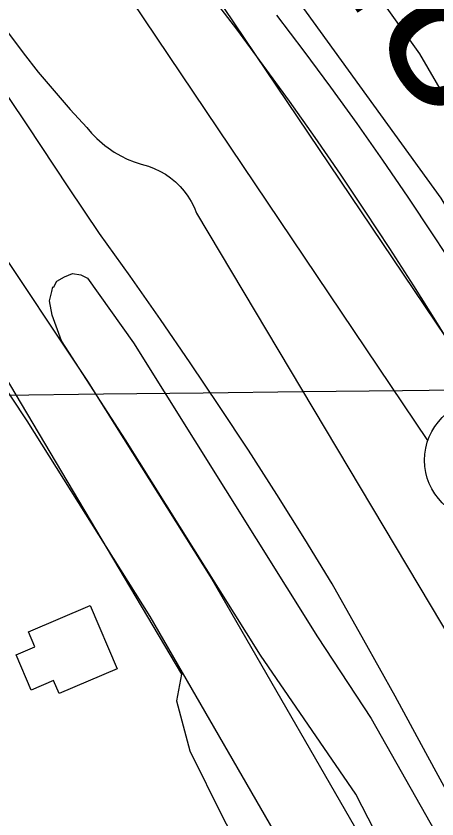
# Model space of a CAD drawing. Extents: x 3694830 to 3732949, y 415201 to 440970.
# Drawn here: x 3713596.2 to 3713770.8, y 432732.9 to 433065.7 of the extents above; entities that cross this region are included whole.
import ezdxf

# ---------------------------------------------------------------- set-up
doc = ezdxf.new("R2010")
doc.units = 0
for name, color, linetype in [('V-BLDG-OTLN', 7, 'Continuous'), ('V-FLOD-BASE', 7, 'Continuous'), ('V-GRID-MAJR', 7, 'Continuous'), ('V-LEVE-TOET', 7, 'Continuous'), ('V-RAIL-TRAK', 7, 'Continuous'), ('V-RIVR-EDGE', 7, 'Continuous'), ('V-RIVR-RANG', 7, 'Continuous'), ('V-ROAD-CNTR', 7, 'Continuous'), ('V-RRAP-FSHR', 7, 'Continuous'), ('V-SITE-OTLN', 7, 'Continuous'), ('V-SURV-LINE', 7, 'Continuous'), ('V-TOPO-SHOR', 7, 'Continuous')]:
    doc.layers.add(name, color=color, linetype=linetype)

msp = doc.modelspace()

# ---------------------------------------------------------------- linework, layer by layer
at = {"layer": 'V-BLDG-OTLN'}
msp.add_lwpolyline([(3713638.139, 432795.155), (3713614.055, 432784.913), (3713611.796, 432790.228), (3713602.504, 432786.277), (3713596.272, 432800.931), (3713603.983, 432804.212), (3713601.347, 432810.41500000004), (3713627.008, 432821.329)], close=True, dxfattribs=at)
at = {"layer": 'V-FLOD-BASE'}
msp.add_lwpolyline([(3713676.4960000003, 433074.88800000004), (3713687.654, 433060.175), (3713698.647, 433045.33900000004), (3713709.477, 433030.382), (3713720.143, 433015.30700000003), (3713730.6410000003, 433000.117), (3713740.971, 432984.81200000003), (3713751.132, 432969.393), (3713761.1240000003, 432953.863), (3713770.9420000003, 432938.22500000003), (3713780.588, 432922.477), (3713790.06, 432906.628), (3713799.356, 432890.672), (3713808.4760000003, 432874.616), (3713825.2260000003, 432843.033), (3713842.165, 432811.552), (3713859.289, 432780.168), (3713876.596, 432748.889), (3713894.088, 432717.71), (3713911.764, 432686.636), (3713929.623, 432655.666), (3713966.061, 432590.656), (3714002.761, 432525.79600000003), (3714039.723, 432461.08400000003)], dxfattribs=at)
at = {"layer": 'V-GRID-MAJR'}
msp.add_spline([(3698914.333, 432737.11), (3704206.2600000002, 432798.304), (3709498.1780000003, 432860.268), (3714790.0870000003, 432923.001), (3720081.987, 432986.504), (3725373.878, 433050.776), (3730665.759, 433115.819), (3730665.7600000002, 433115.819)], degree=3, dxfattribs=at)
at = {"layer": 'V-LEVE-TOET'}
for points in [[(3714077.9020000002, 432435.68200000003), (3714041.132, 432499.705), (3714004.3570000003, 432563.723), (3713985.47, 432599.254), (3713966.387, 432634.68), (3713947.113, 432670.00200000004), (3713927.645, 432705.219), (3713907.986, 432740.33), (3713888.1350000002, 432775.333), (3713868.095, 432810.227), (3713847.865, 432845.01), (3713827.444, 432879.68200000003), (3713818.236, 432895.868), (3713808.8340000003, 432911.938), (3713799.237, 432927.896), (3713789.452, 432943.74), (3713779.474, 432959.462), (3713769.31, 432975.064), (3713758.957, 432990.541), (3713748.42, 433005.892), (3713737.697, 433021.117), (3713726.791, 433036.211), (3713715.707, 433051.174), (3713704.443, 433066.001)], [(3713593.032, 433058.606), (3713599.147, 433050.457), (3713605.4590000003, 433042.462), (3713611.968, 433034.624), (3713618.665, 433026.94800000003), (3713625.548, 433019.438), (3713627.5470000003, 433017.107), (3713629.7, 433014.916), (3713633.114, 433012.004)], [(3713633.114, 433012.004), (3713634.42, 433010.99), (3713636.968, 433009.27400000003), (3713639.6240000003, 433007.734), (3713642.381, 433006.378), (3713645.219, 433005.206), (3713648.132, 433004.232), (3713651.1010000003, 433003.455), (3713653.5530000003, 433002.528), (3713655.92, 433001.401), (3713658.187, 433000.086), (3713660.342, 432998.58900000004), (3713662.365, 432996.922), (3713664.245, 432995.09500000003), (3713665.974, 432993.121), (3713667.532, 432991.014), (3713668.915, 432988.784), (3713670.109, 432986.451), (3713671.11, 432984.028), (3713777.842, 432805.244), (3713799.561, 432765.961), (3713821.089, 432726.572)]]:
    msp.add_lwpolyline(points, dxfattribs=at)
at = {"layer": 'V-RAIL-TRAK'}
msp.add_lwpolyline([(3713965.4220000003, 432346.05100000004), (3713879.463, 432531.004), (3713825.128, 432644.613), (3713816.194, 432666.082), (3713803.9250000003, 432689.759), (3713791.5160000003, 432713.366), (3713778.968, 432736.9), (3713766.2830000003, 432760.362), (3713753.46, 432783.748), (3713740.502, 432807.058), (3713727.41, 432830.291), (3713716.004, 432848.878), (3713704.404, 432867.34500000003), (3713692.612, 432885.691), (3713680.627, 432903.91000000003), (3713668.454, 432922.004), (3713656.088, 432939.969), (3713643.538, 432957.803), (3713630.799, 432975.504), (3713618.1750000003, 432994.491), (3713600.806, 433020.618), (3713570.545, 433065.55100000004), (3713540.018, 433110.304)], dxfattribs=at)
at = {"layer": 'V-RIVR-EDGE'}
msp.add_spline([(3713043.3570858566, 434433.4553886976), (3713056.06338442, 434414.56699574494), (3713056.0443866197, 434406.88401648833), (3713052.7914500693, 434399.6134036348), (3713047.1133094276, 434392.75315741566), (3713042.649270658, 434386.2942788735), (3713043.0136426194, 434370.1185858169), (3713038.116239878, 434351.93405460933), (3713036.0734056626, 434343.44734011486), (3713036.055407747, 434336.16872818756), (3713040.8978168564, 434332.1130562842), (3713051.794737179, 434323.59434549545), (3713062.6956570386, 434316.69310402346), (3713076.8355150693, 434311.40133279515), (3713086.9436984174, 434310.97196836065), (3713095.8507783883, 434315.3980115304), (3713105.9639611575, 434316.99048374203), (3713116.068144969, 434314.9436499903), (3713133.0305752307, 434306.40994093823), (3713147.5538030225, 434292.62545591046), (3713164.0808695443, 434271.55735953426), (3713182.2054076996, 434242.39791703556), (3713202.745151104, 434208.7844346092), (3713246.2518417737, 434141.9558377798), (3713270.815260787, 434100.2450099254), (3713298.6036195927, 434054.48250970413), (3713309.0571771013, 434030.1944729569), (3713330.810022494, 433996.57799087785), (3713345.7066212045, 433970.257118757), (3713361.421953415, 433947.97792016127), (3713375.5268154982, 433928.5332924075), (3713396.8722939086, 433893.7047082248), (3713411.7768916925, 433870.61877473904), (3713447.9919719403, 433798.5514005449), (3713459.251264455, 433773.04826204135), (3713466.8592523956, 433742.7017145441), (3713472.44540369, 433712.3601664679), (3713472.358413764, 433677.1802088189), (3713468.611120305, 433633.5175362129), (3713467.340025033, 433610.0672307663), (3713470.511970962, 433584.58408994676), (3713479.3380603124, 433556.2563794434), (3713491.8224534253, 433535.6026492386), (3713493.8372908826, 433532.76707851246), (3713502.732372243, 433532.3407137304), (3713517.2875963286, 433531.49598324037), (3713528.1895160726, 433524.99910909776), (3713535.4361317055, 433512.04135664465), (3713539.4448090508, 433497.87850127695), (3713551.1044693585, 433470.75689357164), (3713571.62221531, 433428.2473299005), (3713584.9103436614, 433405.5697632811), (3713600.614677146, 433378.84252406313), (3713617.9444790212, 433355.34622394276), (3713630.8492376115, 433341.1613711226), (3713638.0988528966, 433329.41672065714), (3713667.9200470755, 433288.097261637), (3713682.8176456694, 433262.18075684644), (3713698.9273463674, 433235.85688507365), (3713713.834943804, 433213.9840535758), (3713743.658137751, 433173.4733292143), (3713771.0701259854, 433139.0341140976), (3713793.639705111, 433108.65057088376), (3713810.9765061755, 433087.9848420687), (3713825.88110396, 433064.8989085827), (3713836.349659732, 433046.6763817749), (3713854.883564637, 433019.5377760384), (3713877.84051306, 432982.278988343), (3713890.745271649, 432968.0941355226), (3713918.5546280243, 432930.82334921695), (3713947.5940844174, 432900.42380785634), (3713972.614864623, 432880.1434485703), (3713994.4077053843, 432862.701659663), (3714015.792179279, 432843.6434013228), (3714024.6762619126, 432838.76899591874), (3714027.5108327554, 432840.37946604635), (3714031.5455070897, 432836.7301612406), (3714054.935819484, 432811.19702621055), (3714069.0476807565, 432794.5829697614), (3714081.139705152, 432778.78264739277), (3714084.752014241, 432767.8557305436), (3714089.9497963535, 432743.9850596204), (3714090.7225351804, 432729.42583599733), (3714087.8359703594, 432706.7882647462), (3714085.7921362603, 432697.89718292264), (3714089.0070772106, 432689.8018372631), (3714097.063427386, 432677.2464523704), (3714103.1189384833, 432673.18778081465), (3714116.031696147, 432662.2378666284), (3714130.956291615, 432647.2392797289), (3714139.4230084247, 432637.109098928), (3714147.8937247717, 432628.59638744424), (3714162.4249516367, 432618.04684105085), (3714191.8897729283, 432596.1380137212), (3714208.8432042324, 432583.96499870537), (3714219.327758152, 432572.21234916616), (3714227.3771091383, 432556.82639296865), (3714239.0367694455, 432529.7047852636), (3714247.8728576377, 432505.42074805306), (3714257.902050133, 432473.04636460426), (3714259.4735247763, 432454.44146791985), (3714259.464525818, 432450.8021619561), (3714261.8677324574, 432441.495714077), (3714263.0718354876, 432437.85340846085), (3714269.130346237, 432435.0078388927), (3714278.8271630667, 432431.7489030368), (3714288.106614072, 432423.23419178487), (3714293.7407598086, 432412.30227551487), (3714294.5204978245, 432400.5736231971), (3714296.1199692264, 432393.2910117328), (3714303.366584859, 432380.3332592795), (3714315.4416112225, 432357.6586923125), (3714335.968356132, 432318.78843460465), (3714351.6446928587, 432280.7389101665), (3714367.342027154, 432251.1810996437), (3714384.6488316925, 432218.3843509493), (3714402.774369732, 432189.6292757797), (3714414.460027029, 432173.02121863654), (3714421.710642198, 432161.68093550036), (3714427.3367888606, 432147.514080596), (3714436.1698774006, 432122.01694139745), (3714449.0496388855, 432097.72290534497), (3714461.5290325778, 432075.0473384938), (3714474.8221603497, 432054.39160852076), (3714484.0956120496, 432043.4506932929), (3714493.7554331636, 432025.2301662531), (3714503.003887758, 432004.1800677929), (3714527.147941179, 431956.40472988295), (3714539.2179681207, 431931.70832626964), (3714554.9273010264, 431907.0029236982), (3714564.182754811, 431888.78339654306), (3714574.2499429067, 431871.7749716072), (3714580.289455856, 431861.2464227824), (3714591.976113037, 431845.04273296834), (3714599.2267282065, 431833.7024498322), (3714622.5910436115, 431797.65576424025), (3714644.3408893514, 431762.82618017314), (3714687.8465801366, 431695.5932160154), (3714698.720503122, 431677.7740566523), (3714708.7866913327, 431660.3612643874), (3714715.6169410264, 431642.5521038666), (3714730.5035408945, 431612.18755845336), (3714746.2068744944, 431585.0559519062), (3714751.4266540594, 431570.08136222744), (3714752.9851302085, 431546.2196902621), (3714750.0755680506, 431514.28167043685), (3714744.741801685, 431483.1583845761), (3714743.877073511, 431460.51581390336), (3714745.459546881, 431446.35895784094), (3714749.4552257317, 431426.93932719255), (3714757.8949456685, 431405.89122850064), (3714773.969650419, 431365.4145002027), (3714788.4468835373, 431333.02911802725), (3714805.3443213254, 431298.2115325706), (3714821.0596535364, 431275.9323339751), (3714824.6719626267, 431265.0054171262), (3714825.4636992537, 431258.12917275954), (3714829.4883747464, 431250.43619466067), (3714839.16719366, 431239.898646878), (3714868.9673902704, 431190.08747394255), (3714891.527970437, 431156.06462476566), (3714906.013202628, 431126.9141812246), (3714921.70253785, 431094.1214320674), (3714930.1412579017, 431072.6689660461), (3714946.9887014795, 431017.6330141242), (3714956.2181582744, 430988.8999364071), (3714967.4814503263, 430965.01426722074), (3714982.7674181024, 430932.6268852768), (3714994.8234466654, 430902.26933905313), (3715004.868637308, 430876.3648328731), (3715018.9075070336, 430830.2319613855), (3715037.3934174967, 430783.6837238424), (3715052.650388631, 430739.56968934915), (3715069.914198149, 430689.38514549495), (3715079.1376556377, 430658.2258638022), (3715083.143333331, 430642.8499064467), (3715090.365951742, 430620.18733809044), (3715103.2137169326, 430582.95354750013), (3715113.2519083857, 430554.2184700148), (3715131.7268201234, 430503.2221918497), (3715143.3754817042, 430471.6525435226), (3715155.022143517, 430439.27416053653), (3715170.321109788, 430412.1435538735), (3715185.606077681, 430379.3518046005), (3715223.0112625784, 430297.98098217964), (3715228.6604065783, 430293.1145758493), (3715236.345385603, 430293.90431270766), (3715238.7705896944, 430293.4939460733), (3715239.898701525, 430259.1197234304), (3715240.5687170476, 430232.44376329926)], degree=3, dxfattribs=at)
at = {"layer": 'V-ROAD-CNTR'}
for points in [[(3712421.4641181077, 434572.97882818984), (3712563.561833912, 434397.0001801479), (3712699.1055628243, 434226.3185215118), (3712859.716241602, 434016.6449408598), (3712984.022992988, 433843.187287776), (3713141.0936788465, 433617.01474012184), (3713254.1474527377, 433455.7450626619), (3713389.0181829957, 433261.6394508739), (3713543.18087467, 433038.2868975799), (3713585.23579056, 432975.2020237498), (3713625.919709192, 432914.28514558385), (3713677.4346061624, 432832.35030945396), (3713748.96046311, 432708.5045571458), (3713833.4372941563, 432532.4259093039), (3713938.9240831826, 432305.8163625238), (3714045.598869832, 432073.677826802)], [(3713560.9388391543, 432957.566059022), (3713600.7417595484, 432897.9671782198), (3713651.738657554, 432816.8583404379), (3713722.408516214, 432694.494585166), (3713806.313348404, 432519.60593494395), (3713911.6961376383, 432293.222387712), (3714018.338924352, 432061.1518518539)]]:
    msp.add_lwpolyline(points, dxfattribs=at)
at = {"layer": 'V-RRAP-FSHR'}
for points in [[(3715590.879, 429044.304), (3715510.594, 429237.533), (3715386.894, 429544), (3715293.985, 429778.271), (3715284.972, 429813.738), (3715219.353, 430068.641), (3715133.549, 430321.407), (3715095.7060000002, 430391.743), (3714970.77, 430644.985), (3714789.049, 431017.389), (3714473.52, 431710.675), (3714534.184, 431739.733), (3714507.159, 431804.11100000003), (3714437.43, 431808.65), (3714343.39, 431985.897), (3714094.807, 432435.241), (3713885.739, 432801.469), (3713772.549, 432990.132), (3713628.2490000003, 433189.548), (3713470.9820000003, 433415.914), (3713309.943, 433651.661), (3713049.094, 434012.471), (3712897.919, 434224.118), (3712648.573, 434533.449)], [(3712937.01061288, 434203.9991197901), (3713763.5424536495, 433049.96340671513), (3714470.6185503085, 431835.3232775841), (3714934.2755107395, 430879.35783669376)]]:
    msp.add_lwpolyline(points, dxfattribs=at)
at = {"layer": 'V-SITE-OTLN'}
msp.add_lwpolyline([(3713139.877, 433495.743), (3713248.5870000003, 433336.857), (3713267.765, 433320.32800000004), (3713304.786, 433303.061), (3713319.169, 433289.979), (3713359.5810000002, 433257.60000000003), (3713404.737, 433202.554), (3713451.204, 433126.221), (3713525.704, 433008.62200000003), (3713559.394, 432966.647), (3713562.329, 432962.135), (3713584.066, 432928.722), (3713664.901, 432792.909), (3713662.805, 432781.903), (3713668.265, 432761.2), (3713681.981, 432733.576), (3713850.7320000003, 432413.816), (3713946.0270000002, 432212.18200000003), (3714055.718, 431980.856), (3714194.88, 431682.68)], dxfattribs=at)
at = {"layer": 'V-SURV-LINE'}
for points in [[(3713669.102047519, 433088.8658718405), (3713791.9922111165, 432906.5459198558)], [(3713767.1089309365, 432889.78816012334), (3713644.218853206, 433072.10798471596)]]:
    msp.add_lwpolyline(points, dxfattribs=at)
msp.add_circle((3713790.71601, 432881.6016399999), 25, dxfattribs=at)
at = {"layer": 'V-TOPO-SHOR'}
for points in [[(3713611.739, 432953.195), (3713613.131, 432955.731), (3713616.369, 432957.57), (3713619.6070000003, 432958.946), (3713623.0700000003, 432958.473), (3713625.8370000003, 432957.08), (3713644.9280000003, 432930.239), (3713721.257, 432808.326), (3713743.562, 432774.548), (3713770.219, 432727.364), (3713792.2660000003, 432683.427), (3713818.896, 432626.775), (3713860.194, 432530.132), (3713914.6210000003, 432422.135), (3713965.559, 432303.988), (3714008.022, 432211.498), (3714063.798, 432089.642), (3714107.629, 431990.451), (3714165.4790000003, 431867.204), (3714198.984, 431792.05700000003)], [(3714169.04, 431819.16000000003), (3714112.79, 431936.169), (3714062.0670000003, 432048.772), (3714016.163, 432149.587), (3713968.887, 432255.71400000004), (3713934.448, 432327.63), (3713890.377, 432423.126), (3713833.899, 432541.289), (3713809.807, 432597.009), (3713801.77, 432613.428), (3713787.535, 432642.79600000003), (3713768.017, 432683.265), (3713737.24, 432743.161), (3713697.683, 432800.773), (3713641.5840000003, 432890.068), (3713615.14, 432931.016), (3713611.245, 432941.651), (3713610.106, 432947.658), (3713611.042, 432951.58), (3713611.509, 432953.427)]]:
    msp.add_lwpolyline(points, dxfattribs=at)

# ---------------------------------------------------------------- texts
at = {"layer": 'V-RIVR-RANG'}
msp.add_text('8.8', height=66.99999999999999, rotation=303.7683257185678, dxfattribs=at).set_placement((3713700.9374267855, 433122.3644891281))

doc.saveas('drawing.dxf')
